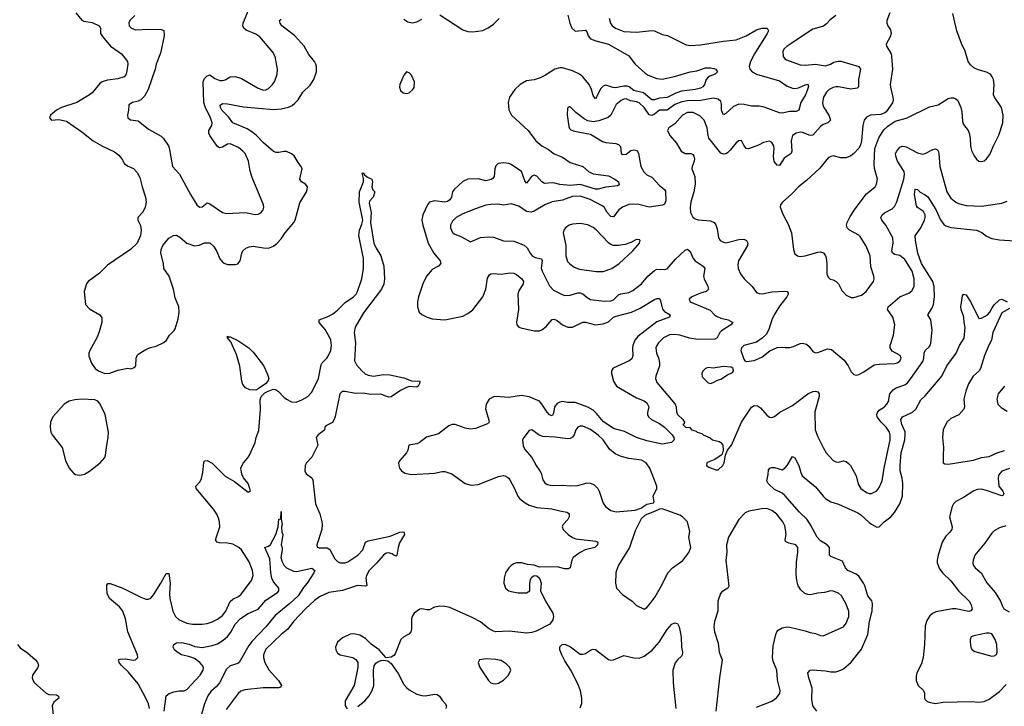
# Model space of a CAD drawing. Header units: inches. Extents: x 1682530 to 1839546, y 640742 to 791647.
# Tile 547 of 656: x 1793063 to 1800769, y 661007 to 666377. Entities that reach past the tile are written whole.
import ezdxf

# ---------------------------------------------------------------- set-up
doc = ezdxf.new("R2010")
doc.units = ezdxf.units.IN
doc.header["$MEASUREMENT"] = 0
doc.layers.add('B7696', color=7, linetype='Continuous')
doc.layers.add('B8606', color=7, linetype='Continuous')

msp = doc.modelspace()

# ---------------------------------------------------------------- linework, layer by layer
at = {"layer": 'B7696', "color": 5}
for points, elevation in [([(1793501.1, 666430), (1793550, 666374), (1793564.5, 666364.5), (1793630, 666354.9), (1793686, 666330), (1793694.9, 666310), (1793695.8, 666270), (1793710, 666244.9), (1793772.2, 666170), (1793859.5, 666110), (1793906.4, 666050), (1793908.4, 666030), (1793898.8, 665961.2), (1793894, 665946), (1793881, 665930), (1793830, 665913.3), (1793750, 665904.7), (1793708.4, 665891.6), (1793690, 665878), (1793630, 665804.7), (1793610, 665788), (1793510, 665729.2), (1793390, 665689), (1793351.3, 665670), (1793302.8, 665630), (1793296, 665610), (1793311, 665591), (1793370, 665597.3), (1793430, 665582.8), (1793550, 665499.3), (1793638, 665430), (1793710, 665387.4), (1793804, 665344), (1793838.6, 665318.6), (1793862.4, 665290), (1793883, 665250), (1793911.3, 665231.3), (1793953.1, 665213.1), (1793982.5, 665182.5), (1794003.5, 665143.5), (1794020.2, 665070), (1794047.6, 664990), (1794051.9, 664950), (1794043.8, 664910), (1794027.1, 664872.9), (1793988.5, 664830), (1793986.4, 664810), (1794008.6, 664768.6), (1794013.9, 664730), (1794007.4, 664690), (1793982.1, 664630), (1793930, 664579.1), (1793750, 664456.8), (1793686.4, 664393.6), (1793598, 664330), (1793585.3, 664310), (1793567.6, 664250), (1793578.9, 664150), (1793610, 664116.5), (1793690.3, 664070), (1793706.5, 664046.5), (1793704.6, 664010), (1793684.7, 663935.3), (1793666.7, 663890), (1793611.6, 663790), (1793604.9, 663770), (1793604.9, 663744.9), (1793626, 663690), (1793652.7, 663650), (1793679.1, 663630), (1793730, 663610.4), (1793767, 663613), (1793830, 663636.3), (1793910, 663650.7), (1793932.9, 663647.1), (1793962, 663658), (1793972.7, 663670), (1793974.5, 663730), (1793985.3, 663754.7), (1794010, 663774.9), (1794050, 663797.1), (1794087.2, 663812.8), (1794130, 663823.7), (1794190, 663853.4), (1794211.3, 663870), (1794235.4, 663910), (1794272.7, 663947.3), (1794279.8, 663960.2), (1794303.4, 664036.6), (1794311.9, 664090), (1794309.2, 664130), (1794280.8, 664200.8), (1794265.7, 664270), (1794232.4, 664370), (1794189.8, 664430), (1794188.2, 664470), (1794166.3, 664550), (1794170, 664578.8), (1794182, 664610), (1794230, 664668.9), (1794266, 664690), (1794290, 664691.6), (1794316.5, 664676.5), (1794370, 664630.5), (1794430, 664608.7), (1794466.7, 664613.3), (1794510, 664632.4), (1794550, 664632.4), (1794582.2, 664602.2), (1794604.8, 664564.8), (1794630, 664507.7), (1794655.6, 664475.6), (1794690, 664462), (1794750, 664463.1), (1794770, 664468), (1794788.1, 664491.9), (1794800.9, 664550), (1794809.7, 664570), (1794831.5, 664590), (1794859.1, 664600.9), (1794890, 664605), (1794970, 664592.6), (1795010, 664591.1), (1795050, 664604.7), (1795078.9, 664630), (1795110, 664663.7), (1795141, 664710), (1795208.9, 664791.1), (1795218, 664810), (1795254.9, 664945.1), (1795306.2, 665030), (1795313.5, 665050), (1795314.3, 665070), (1795310, 665078), (1795299.5, 665090), (1795267.3, 665110), (1795255.1, 665130), (1795273, 665210), (1795266, 665230), (1795241.1, 665261.1), (1795211.5, 665311.5), (1795190, 665328.2), (1795150, 665345.1), (1795130, 665346.6), (1795090, 665337.4), (1795070, 665337.4), (1795050, 665345.1), (1794970, 665414.2), (1794914.3, 665474.3), (1794880.6, 665500.6), (1794842.2, 665522.2), (1794730, 665569.8), (1794698.3, 665618.3), (1794644.3, 665670), (1794633.8, 665690), (1794631.3, 665708.7), (1794650, 665721.3), (1794690, 665719.7), (1794815.4, 665695.4), (1795050, 665674.5), (1795110, 665680.1), (1795166.8, 665693.2), (1795194.4, 665705.6), (1795216.9, 665723.1), (1795241.1, 665750), (1795279.7, 665810), (1795335.6, 665864.4), (1795365.6, 665910), (1795384.8, 665970), (1795386.6, 666010), (1795381.5, 666030), (1795371, 666050), (1795325.5, 666105.5), (1795288.1, 666170), (1795213.4, 666253.4), (1795136.8, 666310), (1795114.5, 666330), (1795100.4, 666350), (1795096.9, 666370), (1795110, 666381.1)], 520), ([(1793963.7, 666410), (1793924.4, 666370), (1793917.1, 666350), (1793920.5, 666330), (1793937.3, 666310), (1793970, 666298.7), (1794070, 666303.6), (1794170, 666300.3), (1794191.6, 666291.6), (1794192.8, 666250), (1794165.3, 666114.7), (1794131.8, 666030), (1794122.6, 665990), (1794068.7, 665831.3), (1794040, 665780), (1794010.2, 665749.8), (1793990, 665739.7), (1793944.7, 665730), (1793917.3, 665710), (1793915.5, 665670), (1793905.7, 665630), (1793910.4, 665610), (1793930, 665593.7), (1793990, 665585.5), (1794070, 665519.5), (1794170, 665465.3), (1794188.2, 665448.2), (1794228, 665390), (1794233.7, 665373.7), (1794259.5, 665230), (1794314, 665170), (1794400.3, 665010), (1794450, 664927.8), (1794470, 664911.7), (1794490, 664913.7), (1794530, 664943.8), (1794550, 664937.6), (1794650, 664868.7), (1794682.3, 664862.3), (1794828.8, 664868.8), (1794905.4, 664854.6), (1794930, 664854.9), (1794950, 664865.5), (1794967.6, 664890), (1794973, 664910), (1794971.5, 664930), (1794881.8, 665141.8), (1794866.5, 665193.5), (1794854.2, 665270), (1794827.1, 665330), (1794809.9, 665349.9), (1794776.3, 665376.3), (1794710, 665404.8), (1794690, 665402.2), (1794650, 665379), (1794630, 665374.4), (1794619.1, 665379.1), (1794607.3, 665387.3), (1794550.7, 665470), (1794542.2, 665490), (1794542.4, 665510), (1794566.3, 665550), (1794569.7, 665570), (1794555.5, 665610), (1794514.5, 665694.5), (1794503.1, 665730), (1794498.7, 665890), (1794510, 665917.4), (1794530, 665938.7), (1794550, 665945.3), (1794590, 665916), (1794630, 665902), (1794650, 665900.9), (1794670, 665906.3), (1794710, 665930.3), (1794750, 665932.9), (1794797.8, 665917.8), (1794930, 665840.3), (1794970, 665826.3), (1794990, 665827.4), (1795010, 665839.5), (1795042.4, 665870), (1795056.3, 665890), (1795076.9, 665950), (1795080.5, 665990), (1795063.5, 666090), (1795044, 666124), (1794941.6, 666241.6), (1794910, 666263.1), (1794834.5, 666294.5), (1794816.4, 666310), (1794809.8, 666330), (1794811.8, 666350), (1794869.7, 666490)], 540), ([(1799874, 666430), (1799848.4, 666370), (1799848.4, 666350), (1799856.4, 666330), (1799878.2, 666298.2), (1799884, 666270), (1799875.9, 666244.1), (1799844.9, 666184.9), (1799846, 666170), (1799882.8, 666110), (1799885.8, 666090), (1799894.4, 665990), (1799876.4, 665870), (1799877.1, 665850), (1799897, 665770), (1799898.7, 665750), (1799893.3, 665726.7), (1799844.1, 665655.9), (1799832.7, 665647.3), (1799803.4, 665636.6), (1799722, 665630), (1799690, 665614), (1799670.8, 665590), (1799660.5, 665550), (1799652.4, 665430), (1799644.6, 665395.4), (1799629, 665371), (1799590.3, 665329.7), (1799567.9, 665312.1), (1799530, 665296.9), (1799490, 665295.4), (1799430, 665311.1), (1799410, 665307.6), (1799390, 665295.6), (1799324.3, 665215.7), (1799220.4, 665119.6), (1799157.6, 665070), (1799105.7, 665014.3), (1799033, 664950), (1799018, 664930), (1799014.9, 664910), (1799037, 664850), (1799076.7, 664776.7), (1799103.6, 664710), (1799119.9, 664579.9), (1799130, 664546), (1799150, 664530.7), (1799170, 664525.5), (1799210, 664530.5), (1799310, 664558), (1799330, 664560.7), (1799353, 664553), (1799370, 664531.3), (1799374.6, 664514.6), (1799380.3, 664470), (1799380.3, 664390), (1799390, 664362.8), (1799407.2, 664347.2), (1799430, 664342.4), (1799453, 664330), (1799470.2, 664310.2), (1799498, 664258), (1799530, 664223), (1799570, 664203), (1799590, 664203.8), (1799650, 664223.1), (1799687.8, 664250), (1799745.1, 664330), (1799749.6, 664350), (1799747.8, 664370), (1799725.4, 664445.4), (1799719.7, 664530), (1799687, 664607), (1799640.9, 664680.9), (1799630.7, 664690.7), (1799557, 664730), (1799538.4, 664750), (1799533.3, 664770), (1799538, 664790), (1799561.4, 664838.6), (1799602, 664898), (1799690, 665014.4), (1799757, 665070), (1799769.6, 665090), (1799777.6, 665130), (1799753.7, 665213.7), (1799749.6, 665250), (1799754.7, 665370), (1799786.5, 665453.5), (1799825.7, 665514.3), (1799856.1, 665543.9), (1799915.6, 665584.4), (1800000, 665607.7)], 580), ([(1797352.3, 666412.3), (1797367.9, 666350), (1797384.9, 666310), (1797410, 666286), (1797490, 666294.9), (1797501.4, 666281.4), (1797512.4, 666250), (1797530, 666226.9), (1797570.8, 666210.8), (1797670, 666185), (1797830, 666094.6), (1797879.5, 666030), (1797958.9, 665958.9), (1797982.3, 665942.3), (1798050, 665916.8), (1798090, 665912.3), (1798187.7, 665932.3), (1798310, 665968.9), (1798363.6, 665976.4), (1798430, 665999.5), (1798470, 666000.3), (1798495.2, 665995.2), (1798511, 665990), (1798524, 665970), (1798506, 665950), (1798463.6, 665936.4), (1798450, 665927), (1798434.9, 665910), (1798421.3, 665870), (1798410, 665852.3), (1798390, 665841), (1798350, 665829.9), (1798242.7, 665817.3), (1798198.6, 665801.4), (1798130, 665767.3), (1798070, 665764.3), (1798030, 665749.9), (1798010, 665749.4), (1797944, 665804), (1797870, 665824.3), (1797832.6, 665852.6), (1797818.1, 665858.1), (1797790, 665858.3), (1797724.6, 665844.6), (1797706.1, 665846.1), (1797650, 665864.6), (1797630, 665857.4), (1797610, 665838.2), (1797570, 665758.7), (1797550, 665783.6), (1797538.2, 665830), (1797520.2, 665870), (1797470, 665930.5), (1797443.8, 665950), (1797390, 665977.8), (1797310, 666000.2), (1797290, 666001.3), (1797250, 665990.5), (1797177.4, 665942.6), (1797137.4, 665922.6), (1797090, 665907), (1797030, 665898.3), (1796979.1, 665870), (1796938, 665830), (1796896.9, 665770), (1796885, 665730), (1796891.1, 665671.1), (1796913.1, 665630), (1797042.3, 665510), (1797102.8, 665430), (1797150, 665391.3), (1797201.2, 665361.2), (1797246.8, 665326.8), (1797310, 665301.3), (1797370, 665259.8), (1797470, 665228.2), (1797515.3, 665190), (1797550, 665172.1), (1797670, 665155.2), (1797721.6, 665130), (1797748.4, 665110), (1797753.8, 665086.2), (1797742.5, 665077.5), (1797650, 665066.3), (1797590, 665051.4), (1797570, 665050.8), (1797450, 665086.9), (1797370, 665079.8), (1797290, 665086.8), (1797250, 665099.6), (1797230, 665101.3), (1797170, 665095.3), (1797150, 665108.7), (1797110, 665154.2), (1797090, 665160.3), (1797069.1, 665150), (1797030, 665099.7), (1797017.2, 665117.2), (1796989.8, 665190), (1796910, 665244.2), (1796890, 665253.1), (1796850, 665258.4), (1796808.6, 665251.4), (1796790, 665233.6), (1796782.3, 665210), (1796776, 665150), (1796765.9, 665134.1), (1796753.9, 665126.1), (1796710, 665116), (1796650, 665131.5), (1796570, 665129.8), (1796530, 665112.2), (1796462, 665050), (1796449.2, 665030), (1796441.7, 664990), (1796430, 664969), (1796410, 664954.9), (1796390, 664950.5), (1796310, 664959.4), (1796270.2, 664949.8), (1796254.6, 664930), (1796216.9, 664850), (1796211.3, 664810), (1796216.9, 664770), (1796260.9, 664630), (1796302.8, 664550), (1796354.2, 664490), (1796358.8, 664470), (1796340.3, 664450), (1796290, 664423.5), (1796245.4, 664370), (1796218.9, 664310), (1796185.2, 664210), (1796177.3, 664170), (1796175.6, 664130), (1796190, 664090.6), (1796210, 664070.4), (1796250.8, 664050), (1796290, 664037.4), (1796390, 664030.3), (1796530, 664058.5), (1796570, 664078.5), (1796610, 664107.9), (1796688.7, 664210), (1796709.8, 664270), (1796725, 664355), (1796739.3, 664380.7), (1796750, 664388.9), (1796767.6, 664392.4), (1796830, 664386.5), (1796898.2, 664398.2), (1796930, 664395.5), (1796950, 664385.3), (1796992, 664350), (1797004.6, 664330), (1797002.8, 664310), (1796970, 664255.6), (1796962.6, 664230), (1796967.1, 664110), (1796951.8, 664011.8), (1796954.4, 663990), (1796970, 663972.7), (1796986.1, 663966.1), (1797090, 663944.2), (1797130, 663943.2), (1797150, 663950.3), (1797182.9, 663977.1), (1797229, 664031), (1797246, 664034), (1797270, 664024.2), (1797310.5, 663990), (1797351.7, 663971.7), (1797390, 663973.4), (1797470, 664010.2), (1797491, 664011), (1797570, 663991.1), (1797630, 663997.4), (1797670, 664015.2), (1797709.8, 664050), (1797730, 664059.4), (1797851.5, 664088.5), (1797919.6, 664120.4), (1798030, 664188.8), (1798050, 664197), (1798070, 664195.5), (1798079, 664179), (1798093.5, 664113.5), (1798110, 664095.3), (1798153.4, 664070), (1798147.3, 664050), (1798050, 664015), (1797899.5, 663900.5), (1797876.6, 663870), (1797860.5, 663830), (1797857.6, 663810), (1797861.8, 663750), (1797854.2, 663725.8), (1797834, 663710), (1797708.6, 663651.4), (1797694.6, 663630), (1797694.3, 663610), (1797710.2, 663550), (1797734.9, 663510), (1797890, 663420.6), (1797950, 663395.9), (1797970, 663379.5), (1797987, 663350), (1797976.2, 663303.8), (1797976.5, 663290), (1797985.3, 663270), (1798008.7, 663250), (1798070, 663219.7), (1798110.3, 663190), (1798170.2, 663130), (1798183.6, 663110), (1798186.3, 663090), (1798163, 663070), (1798090, 663058.5), (1797970, 663082.9), (1797890, 663110.5), (1797795.8, 663155.8), (1797710, 663180.2), (1797630, 663234), (1797577.5, 663297.5), (1797550, 663322.2), (1797510, 663345.6), (1797410, 663382.3), (1797350, 663383.7), (1797310, 663389.8), (1797290, 663386.8), (1797270, 663376.4), (1797249.6, 663350.4), (1797241.1, 663298.9), (1797230, 663279.1), (1797210, 663287.5), (1797190, 663307.7), (1797150, 663369.8), (1797130, 663393), (1797050, 663427.3), (1796990, 663437.7), (1796890, 663422), (1796790, 663431.2), (1796770, 663427.6), (1796736.3, 663410), (1796714, 663370), (1796707.4, 663332.6), (1796734.1, 663245.9), (1796736, 663230), (1796724.4, 663215.6), (1796630, 663180.3), (1796590, 663174.9), (1796550, 663181.6), (1796470, 663211.8), (1796448.2, 663211.8), (1796420.3, 663199.7), (1796341.5, 663138.5), (1796247.7, 663112.3), (1796190, 663068.4), (1796170, 663059.7), (1796108, 663050), (1796101.3, 663010), (1796090.4, 662990), (1796037.4, 662930), (1796028.8, 662910), (1796028.9, 662890), (1796036.5, 662870), (1796050.4, 662850), (1796076.3, 662830), (1796130, 662819.1), (1796310, 662829.3), (1796370, 662844.1), (1796390, 662843), (1796444, 662824), (1796550, 662750.2), (1796595.4, 662735.4), (1796650, 662742.7), (1796810, 662803.9), (1796850, 662811.7), (1796867.4, 662807.4), (1796890, 662790.4), (1796897.6, 662777.6), (1796934.9, 662710), (1796960.3, 662650), (1796977, 662630), (1797017.6, 662597.6), (1797050, 662580.7), (1797110, 662561.8), (1797227.6, 662552.4), (1797290, 662535.1), (1797345.9, 662525.9), (1797357.6, 662517.6), (1797363.7, 662510), (1797363.6, 662490), (1797352.4, 662467.6), (1797315.3, 662430), (1797308.9, 662410), (1797315.6, 662390), (1797354.6, 662350), (1797388.1, 662328.1), (1797416.7, 662316.7), (1797570, 662299), (1797588, 662290), (1797585.3, 662270), (1797564.9, 662250), (1797489, 662231), (1797450.3, 662210), (1797395.8, 662170), (1797384, 662150), (1797370.3, 662090), (1797357.1, 662082.9), (1797330, 662082.2), (1797270, 662097.4), (1797130, 662096), (1797090, 662112), (1797036.6, 662116.6), (1796990, 662129.2), (1796950, 662129), (1796930, 662121.2), (1796910, 662109), (1796890, 662089), (1796865.5, 662050), (1796853.4, 662010), (1796850.6, 661970), (1796864.9, 661930), (1796890, 661910.6), (1796910, 661903.8), (1796964.8, 661895.2), (1797030, 661894.8), (1797055.3, 661910), (1797054.5, 661970), (1797060.7, 661999.3), (1797070, 662018), (1797090, 662031.3), (1797110, 662026.8), (1797130.6, 662010), (1797143, 661970), (1797138.8, 661910), (1797178, 661830), (1797234.4, 661734.4), (1797240.4, 661710), (1797235.8, 661684.2), (1797210.8, 661650), (1797103.9, 661596.1), (1797070, 661583.6), (1797030, 661578.9), (1796894, 661594), (1796790, 661590.6), (1796770, 661594.6), (1796730, 661618.2), (1796670, 661668.2), (1796610, 661698.4), (1796430, 661778.9), (1796390, 661789), (1796350, 661789.8), (1796310, 661783.8), (1796270, 661761.7), (1796250, 661761.4), (1796210, 661769.8), (1796193.3, 661766.7), (1796150, 661736.3), (1796133.8, 661710), (1796128.5, 661691.5), (1796129.3, 661610.7), (1796123.6, 661590), (1796108.3, 661571.7), (1796070.2, 661549.8), (1796047, 661530), (1796002.3, 661417.7), (1795990, 661403.7), (1795970, 661392), (1795930, 661386), (1795876.9, 661450), (1795812.9, 661492.9), (1795770, 661538), (1795724.2, 661564.2), (1795674.1, 661574.1), (1795650, 661570.8), (1795590, 661542.2), (1795550.4, 661510), (1795534.9, 661470), (1795536.5, 661450), (1795550, 661423.8), (1795571, 661410), (1795669.3, 661389.3), (1795694.2, 661374.2), (1795710.4, 661350), (1795710.4, 661310), (1795680.4, 661170), (1795610.6, 661050), (1795610.7, 661010), (1795626.4, 660986.4)], 520), ([(1796070, 666380.7), (1796100.6, 666360.6), (1796133.5, 666353.5), (1796170, 666358.9), (1796210, 666380.9)], 520), ([(1796350, 666415.3), (1796530, 666296.9), (1796570, 666285.8), (1796610, 666283.2), (1796687, 666293), (1796730, 666313.6), (1796770, 666342), (1796814.2, 666385.8)], 520), ([(1797676.1, 666390), (1797685.8, 666350), (1797699.6, 666330), (1797725.7, 666310), (1797790, 666284.3), (1797890, 666279.4), (1798010, 666292.8), (1798030.2, 666290.2), (1798090, 666262), (1798132.4, 666252.4), (1798279.6, 666179.6), (1798310, 666174), (1798390, 666179.7), (1798570.6, 666209.4), (1798670, 666219.3), (1798748.7, 666251.3), (1798830, 666296.6), (1798871.4, 666311.4), (1798911.8, 666311.8), (1798922.4, 666290), (1798912.6, 666270), (1798813.5, 666110), (1798781.8, 666050), (1798771.6, 666010), (1798777.4, 665990), (1798796.5, 665970), (1798829.6, 665949.6), (1799010, 665899.3), (1799070, 665856.9), (1799110, 665840.2), (1799130, 665838.4), (1799157, 665843), (1799210, 665866.7), (1799231.7, 665871.7), (1799235.3, 665855.3), (1799229, 665830), (1799211.6, 665788.4), (1799176, 665730), (1799161.6, 665670), (1799139.9, 665660.1), (1799090, 665659.7), (1799030, 665646.4), (1799010, 665649.8), (1798890, 665693.8), (1798850, 665701.4), (1798790, 665699.8), (1798732.5, 665712.5), (1798690, 665716), (1798650, 665697.1), (1798590, 665643.1), (1798570, 665631.6), (1798555.4, 665670), (1798555, 665715), (1798550, 665738.3), (1798530, 665756.5), (1798490, 665763.4), (1798394.9, 665745.1), (1798290, 665743), (1798244.2, 665735.8), (1798190, 665714.9), (1798130.4, 665669.6), (1798070, 665668.2), (1798030, 665637.7), (1798010, 665628.8), (1797990, 665632.8), (1797950, 665690.7), (1797910, 665726.8), (1797890, 665735.2), (1797842.5, 665742.5), (1797810, 665756.8), (1797790, 665755.3), (1797770, 665746), (1797730, 665714.7), (1797690.3, 665630), (1797669.3, 665610.7), (1797594.6, 665585.4), (1797550, 665579.3), (1797510, 665586.4), (1797480.5, 665600.5), (1797414.5, 665650), (1797370, 665695.3), (1797364.7, 665695.3), (1797350, 665686), (1797346.3, 665633.7), (1797361.6, 665541.6), (1797366.3, 665526.3), (1797375.8, 665515.8), (1797404.7, 665504.7), (1797530, 665481.7), (1797625.2, 665425.2), (1797650, 665416), (1797728.4, 665408.4), (1797750, 665402), (1797764.1, 665384.1), (1797770.5, 665330.5), (1797783.1, 665323.1), (1797810, 665326), (1797847.1, 665352.9), (1797870, 665360.3), (1797895.1, 665355.1), (1797906.5, 665330), (1797923.2, 665230), (1797946.7, 665186.7), (1797970, 665164.9), (1798010, 665144.2), (1798070, 665079.5), (1798110.2, 665050.2), (1798117.1, 665037.1), (1798118.8, 664961.2), (1798110, 664934.7), (1798093.4, 664926.6), (1797990, 664910.4), (1797909.6, 664930.4), (1797866, 664934), (1797829.2, 664930.8), (1797779.5, 664910), (1797752.9, 664890), (1797710, 664834.3), (1797690, 664838), (1797661.7, 664870), (1797636.8, 664910), (1797622.4, 664922.4), (1797526.3, 664970), (1797450, 664996.3), (1797390, 664994.5), (1797310, 664964.5), (1797230, 664953.6), (1797172.4, 664930), (1797090, 664880.3), (1797067.1, 664872.9), (1797030, 664875.9), (1796970, 664918), (1796910, 664938), (1796853, 664927), (1796805.5, 664934.5), (1796748.9, 664931.1), (1796710, 664925.1), (1796630, 664898.5), (1796530, 664857.7), (1796478.7, 664830), (1796450, 664801.6), (1796434.3, 664770), (1796434.3, 664750), (1796450, 664713), (1796462.6, 664702.6), (1796519.3, 664679.3), (1796590, 664640.5), (1796670, 664672.9), (1796730, 664679.6), (1796770, 664674.9), (1796850, 664647), (1796930, 664644), (1797010, 664613.6), (1797033.7, 664593.7), (1797056.9, 664550), (1797074.3, 664530), (1797098, 664518), (1797146.8, 664506.8), (1797151.8, 664490), (1797145.1, 664434.9), (1797150.9, 664410), (1797210, 664295.8), (1797241.2, 664261.2), (1797307.6, 664227.6), (1797330, 664221.2), (1797370, 664222.6), (1797430, 664240.2), (1797450, 664240.7), (1797470, 664234), (1797503.2, 664203.2), (1797530, 664187.8), (1797636.7, 664176.7), (1797690, 664178.8), (1797710, 664186.5), (1797750, 664224.7), (1797766.5, 664233.5), (1797830, 664243.5), (1797860.6, 664259.4), (1797928.3, 664310), (1797978.3, 664370), (1798030, 664415.6), (1798050, 664425.3), (1798110, 664423.2), (1798130, 664429), (1798195.9, 664504.1), (1798270, 664574.6), (1798290, 664581.3), (1798310, 664563), (1798334, 664510), (1798350, 664490.4), (1798412.4, 664450), (1798425.3, 664430), (1798414, 664370), (1798419, 664350), (1798448.5, 664290), (1798452.7, 664270), (1798436, 664250), (1798390, 664237.8), (1798323.1, 664210), (1798302.6, 664190), (1798310.3, 664170.3), (1798466, 664106), (1798499.5, 664070), (1798517.3, 664057.3), (1798550, 664043.8), (1798608.4, 664028.4), (1798644, 664010), (1798628.7, 663990), (1798556.3, 663943.7), (1798543.6, 663930), (1798522.6, 663890), (1798502.6, 663877.4), (1798370, 663876.2), (1798305.5, 663885.5), (1798230, 663910.5), (1798190, 663914.4), (1798148.9, 663911.1), (1798102.4, 663890), (1798063.1, 663850), (1798049.1, 663830), (1798042, 663810), (1798046, 663770), (1798064.1, 663724.1), (1798071.1, 663690), (1798069.3, 663670), (1798040.7, 663590), (1798038.5, 663570), (1798050, 663540.4), (1798192.4, 663370), (1798201.8, 663350), (1798203, 663310), (1798210, 663290.4), (1798252.7, 663250), (1798266, 663230), (1798263.6, 663216.4), (1798254, 663210), (1798274, 663190), (1798306.8, 663186.8), (1798321, 663170), (1798358, 663158), (1798366, 663150), (1798400.7, 663140.7), (1798411.3, 663130), (1798466, 663106), (1798486, 663090), (1798538, 663078), (1798550, 663071), (1798566.8, 663050), (1798567.3, 663010), (1798559.8, 662980.2), (1798552, 662970), (1798503, 662937), (1798450, 662917.2), (1798441, 662910), (1798438, 662890), (1798456.8, 662876.8), (1798510, 662856), (1798530, 662856), (1798566, 662890), (1798576.2, 662910), (1798588, 662970), (1798602, 663010), (1798634.5, 663050), (1798711, 663230), (1798790, 663346.4), (1798810, 663358.4), (1798836, 663356), (1798860.3, 663340.3), (1798910, 663283), (1798930, 663268.4), (1798950, 663266.7), (1798970, 663274.9), (1799012.4, 663307.6), (1799110, 663359.6), (1799230, 663450.3), (1799270, 663470.3), (1799291.7, 663471.7), (1799310, 663465.5), (1799318.9, 663450), (1799320.3, 663430), (1799287.2, 663310), (1799289.2, 663170), (1799310, 663113.4), (1799350.3, 663030), (1799374, 662990), (1799430, 662930.5), (1799450, 662919.1), (1799470, 662917.3), (1799510, 662927.3), (1799530, 662922), (1799550, 662907.3), (1799564.9, 662890), (1799608.7, 662810), (1799625.2, 662745.2), (1799645.3, 662710), (1799690, 662678), (1799710, 662671.8), (1799730, 662671.8), (1799770, 662692.2), (1799790, 662718.4), (1799813.8, 662770), (1799827.3, 662870), (1799875, 663090), (1799875, 663130), (1799870, 663151.5), (1799845.5, 663190), (1799805.5, 663230), (1799775, 663270), (1799770.8, 663290), (1799775.7, 663304.3), (1799790, 663322.8), (1799830, 663349.2), (1799849.7, 663370), (1799861.5, 663390), (1799873.7, 663450), (1799898.2, 663481.8), (1799922, 663498), (1799990, 663520.6), (1800000, 663528.7)], 540), ([(1799451.4, 666410), (1799405.3, 666374.7), (1799376.7, 666343.3), (1799354, 666326), (1799270, 666301.6), (1799068.2, 666170), (1799046, 666150), (1799035.5, 666130), (1799038, 666090), (1799050.3, 666070.3), (1799063.2, 666063.2), (1799170, 666023.6), (1799210, 666021.8), (1799290, 666030.2), (1799370, 666016.6), (1799409.6, 666030), (1799434.2, 666045.8), (1799467.6, 666052.4), (1799490, 666051.4), (1799630, 666012), (1799642.3, 665990), (1799628, 665910), (1799627.6, 665852.4), (1799617.9, 665842.1), (1799567.1, 665832.9), (1799470, 665852), (1799450, 665852.1), (1799430, 665847.1), (1799397.3, 665830), (1799376.9, 665810), (1799354, 665770), (1799346, 665730), (1799348.1, 665710), (1799356.2, 665690), (1799396.6, 665630), (1799407.6, 665590), (1799388.6, 665571.4), (1799350, 665556.5), (1799330, 665542.8), (1799270, 665475), (1799250, 665471.6), (1799190, 665495.3), (1799170, 665497.7), (1799138.8, 665490), (1799110.5, 665470), (1799100.7, 665430), (1799106, 665350), (1799101.7, 665330), (1799047.1, 665292.9), (1799010, 665237.6), (1798990, 665239.7), (1798968.5, 665268.5), (1798962.9, 665310), (1798968.7, 665368.7), (1798964.2, 665390), (1798950, 665415.8), (1798930, 665426.3), (1798884.4, 665415.6), (1798844.6, 665395.4), (1798767, 665367), (1798749.2, 665370), (1798730, 665395.3), (1798712.3, 665432.3), (1798690, 665429.4), (1798670, 665414.5), (1798624.1, 665355.9), (1798603.5, 665336.5), (1798590, 665328.4), (1798570, 665325.1), (1798550, 665332.4), (1798457.4, 665450), (1798449.8, 665470), (1798444.2, 665530), (1798419.7, 665590), (1798385.1, 665625.1), (1798334, 665650), (1798290, 665650.4), (1798250.3, 665630), (1798190, 665562.6), (1798142.8, 665530), (1798138, 665522), (1798133.4, 665510), (1798152.2, 665470), (1798203.1, 665410), (1798240.5, 665350), (1798270, 665330.5), (1798316, 665330), (1798330, 665322), (1798339.3, 665310), (1798344.4, 665290), (1798341.3, 665270), (1798324.9, 665230), (1798324.4, 665210), (1798347.2, 665150), (1798348.9, 665090), (1798339, 665030), (1798315.6, 664950), (1798310.3, 664910), (1798313.4, 664870), (1798330, 664833.4), (1798350, 664819.5), (1798371.6, 664811.6), (1798470, 664802.6), (1798498, 664790), (1798512.4, 664772.4), (1798522.5, 664742.5), (1798532.7, 664670), (1798546, 664650), (1798570, 664636.4), (1798590, 664632.7), (1798610, 664635.8), (1798690, 664657.4), (1798730, 664659.3), (1798750.8, 664650), (1798762, 664630), (1798758, 664610), (1798687.6, 664490), (1798682.9, 664462.9), (1798686, 664430), (1798705.3, 664390), (1798734, 664350), (1798795.5, 664290), (1798830, 664243), (1798850, 664234.4), (1798873.8, 664233.8), (1798950, 664247.6), (1799050, 664253.2), (1799070.6, 664250), (1799076.9, 664236.9), (1799078, 664230), (1799067.4, 664210), (1799010, 664135.8), (1798968.4, 664070), (1798948.4, 664030), (1798925.8, 663954.2), (1798904.2, 663915.8), (1798873.9, 663886.1), (1798830, 663855.1), (1798730, 663829), (1798711, 663810), (1798707.7, 663790), (1798730, 663722), (1798738, 663710), (1798750, 663702.8), (1798810.7, 663710.7), (1798870, 663736.5), (1798933.3, 663786.7), (1798990, 663812), (1799030, 663817.1), (1799052.7, 663812.7), (1799090, 663814), (1799119.4, 663820.6), (1799170, 663843.8), (1799190, 663848.2), (1799219.9, 663839.9), (1799240.7, 663820.7), (1799270, 663780.7), (1799290, 663770.6), (1799310, 663774.4), (1799384.1, 663804.1), (1799417.1, 663797.1), (1799515.4, 663715.4), (1799546, 663670), (1799570, 663622.8), (1799590, 663602.8), (1799610, 663597.3), (1799630, 663602), (1799670, 663623.8), (1799750, 663676.9), (1799790, 663683.2), (1799910, 663688.3), (1799930, 663693.1), (1799950, 663706), (1799960.4, 663730), (1799954, 663750), (1799890, 663784.7), (1799876.4, 663810), (1799875.1, 663830), (1799902.6, 663910), (1799913.3, 663990), (1799895.3, 664050), (1799855.1, 664110), (1799861.1, 664130), (1799950, 664208.9), (1800000, 664229.5)], 560), ([(1800000, 664486), (1799990, 664501.7), (1799952, 664532), (1799910, 664540.4), (1799894.1, 664554.1), (1799889.8, 664570), (1799899.4, 664630), (1799896.2, 664670), (1799842, 664770), (1799809.7, 664810), (1799802, 664830), (1799812.8, 664850), (1799830, 664866), (1799890, 664897.6), (1799910, 664916.5), (1799926.8, 664953.2), (1799983.5, 665130), (1799988.4, 665168.4), (1799984.6, 665190), (1799932.8, 665270), (1799918.6, 665310), (1799918, 665330), (1799926.6, 665350), (1799950, 665378.9), (1799970, 665387.8), (1799990, 665386.5), (1800000, 665381.5)], 560), ([(1794079.1, 660990), (1794070, 661026), (1794050.9, 661070.9), (1793990, 661182.9), (1793915.1, 661275.1), (1793856.2, 661330), (1793841.6, 661350), (1793836.2, 661370), (1793850, 661376.9), (1793890, 661377.5), (1793950, 661369.2), (1793968.3, 661371.7), (1793987.6, 661390), (1793985.7, 661410), (1793908.6, 661590), (1793890.7, 661690), (1793870.6, 661750), (1793844.2, 661784.2), (1793766.9, 661850), (1793748.7, 661890), (1793743.5, 661930), (1793745.3, 661954.7), (1793752.5, 661967.5), (1793770, 661968.2), (1793870, 661930.2), (1794010, 661860.2), (1794050, 661846), (1794070, 661844.4), (1794090, 661851.6), (1794110, 661878), (1794168.5, 661970), (1794210, 662046), (1794230, 662046.8), (1794240.5, 661970), (1794235, 661890), (1794237.6, 661850), (1794260.3, 661750), (1794281.3, 661710), (1794310, 661684.6), (1794370, 661656.9), (1794414, 661650), (1794490, 661650.2), (1794530, 661654), (1794570, 661667.8), (1794610, 661687.9), (1794650, 661716.5), (1794675.3, 661750), (1794710, 661827.4), (1794730, 661844.7), (1794774.6, 661865.4), (1794796.6, 661883.4), (1794876.9, 661990), (1794891, 662030), (1794886, 662070), (1794857.7, 662137.7), (1794799.7, 662230), (1794778.4, 662250), (1794730, 662274.4), (1794690, 662283.1), (1794626.3, 662286.3), (1794609.4, 662290), (1794600.3, 662300.3), (1794595.8, 662310), (1794628.2, 662410), (1794627.2, 662450), (1794619.1, 662479.1), (1794605.8, 662510), (1794579.8, 662550), (1794444, 662710), (1794441.6, 662730), (1794474.7, 662765.3), (1794485.4, 662790), (1794495.6, 662835.6), (1794504.9, 662915.1), (1794510, 662926), (1794530, 662930.7), (1794570, 662907.7), (1794670, 662806.4), (1794744.4, 662764.4), (1794850, 662682.8), (1794868, 662690), (1794865.2, 662710), (1794850, 662749), (1794815.2, 662795.2), (1794801.7, 662821.7), (1794794.3, 662870), (1794810.8, 662909.2), (1794848.9, 662951.1), (1794860.4, 662970), (1794906.9, 663070), (1794913.7, 663110), (1794935.6, 663164.4), (1794948.5, 663328.5), (1794944, 663404), (1794953.3, 663430), (1794982.4, 663457.6), (1795008.1, 663471.9), (1795047.1, 663487.1), (1795066, 663486), (1795088.9, 663470), (1795130, 663424.6), (1795150, 663408.9), (1795190, 663388.9), (1795226.5, 663386.5), (1795270, 663402.7), (1795317.4, 663430), (1795350, 663464.9), (1795401.6, 663570), (1795422.5, 663677.5), (1795430, 663692.9), (1795466.6, 663730), (1795479.4, 663750), (1795497, 663790), (1795504.4, 663830), (1795498.9, 663870), (1795490.7, 663890), (1795454.1, 663954.1), (1795406.3, 664010), (1795406.6, 664030), (1795470, 664054), (1795510, 664075), (1795550, 664105.1), (1795610, 664165.8), (1795676.5, 664210), (1795695.4, 664230), (1795706.4, 664250), (1795739.8, 664350), (1795752.9, 664430), (1795752.5, 664510), (1795717.8, 664690), (1795721.3, 664730), (1795741.7, 664778.3), (1795748.3, 664810), (1795718.7, 664950), (1795722.5, 665030), (1795754.7, 665110), (1795754.2, 665134.2), (1795744.1, 665175.9), (1795750, 665178.8), (1795762.5, 665162.5), (1795785.5, 665145.5), (1795818.8, 665130), (1795823, 665110), (1795818.8, 665070), (1795827.1, 665047.1), (1795841, 665030), (1795830, 664989), (1795801.7, 664958.3), (1795797.3, 664942.7), (1795813.7, 664870), (1795809, 664790), (1795833.8, 664630), (1795852.2, 664590), (1795889.4, 664530), (1795913.5, 664450), (1795918.7, 664350), (1795911.8, 664308.2), (1795894, 664270), (1795754.8, 664085.2), (1795687.5, 663972.5), (1795681.2, 663930), (1795691.8, 663850), (1795682.7, 663710), (1795698.5, 663678.5), (1795741.6, 663630), (1795767.6, 663607.6), (1795790, 663596.8), (1795830.6, 663589.4), (1795910, 663602), (1795958.9, 663598.9), (1796070, 663576.5), (1796130, 663553.4), (1796191, 663551), (1796194, 663550), (1796192, 663532), (1796181, 663510), (1796170, 663503.7), (1796110, 663508), (1796090, 663500.5), (1796042.3, 663477.7), (1795970, 663427.6), (1795950, 663426.1), (1795890, 663447.5), (1795810, 663446.6), (1795750, 663456.2), (1795690, 663452.7), (1795610, 663469.6), (1795587.3, 663470), (1795569.1, 663450), (1795532.8, 663272.8), (1795524.7, 663250), (1795510, 663226.3), (1795459.9, 663200.1), (1795450.4, 663190), (1795447.2, 663170), (1795439.5, 663160.5), (1795398.7, 663130), (1795382.8, 663110), (1795396, 663050), (1795350, 662956.2), (1795306.5, 662910), (1795297.3, 662890), (1795294.7, 662850), (1795304, 662824), (1795350, 662792.8), (1795356.5, 662776.5), (1795378.2, 662590), (1795413, 662513), (1795428.3, 662450), (1795430.9, 662430), (1795426.7, 662390), (1795389, 662270), (1795392.2, 662252.2), (1795406.1, 662246.1), (1795470, 662245.6), (1795490, 662233.6), (1795530, 662161.7), (1795550, 662139.6), (1795570, 662129.4), (1795610, 662130.2), (1795630, 662137.7), (1795710.2, 662189.8), (1795749.2, 662230), (1795769.9, 662290), (1795790, 662300.6), (1795963.1, 662336.9), (1796038, 662370), (1796070.4, 662370.4), (1796074.9, 662350), (1796034.4, 662285.6), (1796024, 662250), (1796014.1, 662185.9), (1796010, 662182.4), (1795991.8, 662188.2), (1795978.4, 662198.4), (1795950, 662208.5), (1795930, 662203.7), (1795910, 662189.8), (1795854.1, 662125.9), (1795797.5, 662070), (1795776.6, 662030), (1795773.1, 662010), (1795779.3, 661950), (1795770, 661945.6), (1795706.8, 661953.2), (1795590, 661912.5), (1795481.7, 661898.3), (1795410, 661863.1), (1795370, 661834.2), (1795300.2, 661770), (1795206.7, 661670), (1795161.5, 661610), (1795110, 661569.8), (1794990, 661453.5), (1794971.1, 661410), (1794970.2, 661390), (1794981.6, 661350), (1795012.8, 661292.8), (1795087.2, 661210), (1795111.7, 661170), (1795110, 661165.2), (1795103.4, 661156.6), (1795088, 661152), (1794967.9, 661152.1), (1794823.6, 661136.4), (1794794.1, 661125.9), (1794772.1, 661107.9), (1794678, 660982)], 480), ([(1799300.5, 660970), (1799269.7, 661010), (1799262.5, 661062.5), (1799264.4, 661150), (1799237.8, 661230), (1799231.5, 661270), (1799249.3, 661290), (1799268.8, 661291.2), (1799370, 661285.2), (1799410, 661276.1), (1799450, 661277.8), (1799489.8, 661290.2), (1799510, 661301.5), (1799570, 661351.6), (1799650, 661454.6), (1799700.5, 661570), (1799713, 661670), (1799734.7, 661750), (1799737.8, 661810), (1799731.1, 661831.1), (1799701.5, 661870), (1799677.6, 661950), (1799667.6, 661970), (1799630, 662024.7), (1799610, 662041.1), (1799543.5, 662070), (1799526.6, 662090), (1799503, 662143), (1799410, 662178.7), (1799401.1, 662190), (1799401.1, 662250), (1799381.3, 662270), (1799330, 662301.3), (1799302.9, 662330), (1799250.6, 662430.6), (1799222.7, 662470), (1799164.9, 662524.9), (1799050, 662656.4), (1799030, 662673.3), (1798970, 662703.1), (1798921.6, 662750), (1798909.5, 662770), (1798921.2, 662818.8), (1798923.9, 662856.1), (1798934, 662870), (1798950, 662875.8), (1798970, 662874.9), (1799030, 662857.6), (1799050, 662868.5), (1799069.7, 662890), (1799110, 662960.7), (1799130, 662950.7), (1799161.7, 662890), (1799175.3, 662835.3), (1799188, 662810), (1799290, 662722.6), (1799350.1, 662650.1), (1799370, 662632.6), (1799410, 662607.2), (1799470, 662588.1), (1799621.5, 662521.5), (1799645.6, 662505.6), (1799710, 662443.7), (1799730, 662430.4), (1799770, 662408.2), (1799790, 662410.7), (1799827.3, 662450), (1799879.7, 662490), (1799910, 662521.7), (1799952, 662590), (1799972, 662650), (1799974.9, 662750), (1799970.4, 662790.4), (1799953.7, 662850), (1799953.2, 662890), (1799962.1, 662990), (1799989.3, 663090), (1799993.5, 663133.5), (1799992.6, 663152.6), (1799967.7, 663210), (1799959.2, 663250), (1799971.5, 663270), (1800000, 663283.5)], 520), ([(1794193.9, 660970), (1794209.2, 661090), (1794233.6, 661106.4), (1794270, 661119.6), (1794310, 661127.9), (1794350, 661129), (1794370, 661139), (1794475, 661250), (1794498.8, 661290), (1794500.9, 661310), (1794492, 661330), (1794473.5, 661350), (1794430, 661381.1), (1794395.3, 661395.3), (1794329.9, 661409.9), (1794294, 661430), (1794274, 661450), (1794265.1, 661470), (1794269.4, 661490), (1794290, 661502.4), (1794330, 661507.2), (1794388, 661492), (1794433.9, 661473.9), (1794490, 661467.6), (1794570, 661481.6), (1794610, 661496.6), (1794656.3, 661523.7), (1794690, 661553.5), (1794714.1, 661585.9), (1794749.3, 661650.7), (1794790, 661695), (1794850, 661734.1), (1794930, 661767.1), (1794990, 661837.3), (1795081.8, 661898.2), (1795089.7, 661910), (1795091.2, 661930), (1795050, 661979.8), (1795036.8, 662010), (1795028.2, 662050), (1795020.4, 662160.4), (1794982, 662250), (1795010, 662260.7), (1795027, 662273), (1795067, 662350), (1795085.1, 662410), (1795090, 662472), (1795106, 662474), (1795110, 662531), (1795110.4, 662470), (1795117.1, 662430), (1795113, 662410), (1795115.5, 662370), (1795122.4, 662350), (1795110.4, 662270), (1795117, 662250), (1795116.9, 662230), (1795106.4, 662170), (1795116.3, 662136.3), (1795130.6, 662110.6), (1795150.6, 662090.6), (1795204.7, 662064.7), (1795230, 662061.1), (1795350, 662086.4), (1795373.4, 662070), (1795366, 662050), (1795312, 661970), (1795283.5, 661936.5), (1795242.1, 661870), (1795177.7, 661810), (1795061.8, 661718.2), (1794990, 661628.7), (1794882.3, 661517.7), (1794856.8, 661483.2), (1794779.5, 661350), (1794770, 661342.2), (1794710, 661324.2), (1794681.3, 661298.7), (1794627, 661190), (1794601.4, 661158.6), (1794557.9, 661122.1), (1794536.3, 661090), (1794510, 661027.8), (1794474.8, 660910)], 460), ([(1798830, 661001.1), (1798950, 661048.4), (1798986.9, 661073.1), (1799012.6, 661107.4), (1799015.1, 661130), (1798993.7, 661213.7), (1798989.8, 661290), (1798960.4, 661360.4), (1798953.8, 661390), (1798959, 661481), (1798979.8, 661570), (1798987.6, 661590), (1798998.3, 661601.7), (1799030, 661621.5), (1799070, 661628.9), (1799090, 661627.2), (1799210, 661598.4), (1799250, 661583.8), (1799290, 661577.1), (1799330, 661560.5), (1799350, 661558), (1799509.4, 661630), (1799530, 661657.3), (1799551.2, 661710), (1799551, 661750), (1799528.5, 661810), (1799494.3, 661870), (1799470, 661891.1), (1799430, 661908), (1799410, 661909.6), (1799362.8, 661897.2), (1799310, 661892.6), (1799250, 661879.6), (1799230, 661880.7), (1799208.2, 661888.2), (1799176.8, 661916.8), (1799155.1, 661950), (1799145.2, 661990), (1799140.1, 662040.1), (1799143.3, 662136.7), (1799154, 662210), (1799153.3, 662250), (1799137.2, 662270), (1799083.7, 662283.7), (1799056.4, 662296.4), (1799054, 662310), (1799060.5, 662350), (1799057.2, 662390), (1799050, 662419.3), (1799035.1, 662450), (1798988, 662510), (1798950, 662537.6), (1798910, 662553.5), (1798870, 662551.6), (1798770, 662533), (1798740.8, 662519.2), (1798690, 662469.4), (1798610.3, 662330), (1798594.6, 662270), (1798596.5, 662210), (1798590.3, 662150.3), (1798613.5, 661946.5), (1798606, 661930), (1798558.5, 661901.5), (1798547.3, 661890), (1798525.5, 661830), (1798526.5, 661750), (1798500.3, 661670), (1798496, 661630), (1798499.6, 661590), (1798530, 661501), (1798538.2, 661430), (1798560.9, 661370), (1798539.6, 661230), (1798510.2, 660970)], 540), ([(1797450, 660996), (1797462, 661030), (1797463.6, 661070), (1797451.7, 661128.3), (1797436.9, 661170), (1797382.2, 661282.2), (1797330, 661362.7), (1797305.6, 661410), (1797289.6, 661450), (1797290, 661471.3), (1797309.5, 661490.5), (1797330, 661494), (1797372.4, 661472.4), (1797450, 661414), (1797470, 661414), (1797490, 661420.7), (1797530, 661447.3), (1797550, 661454), (1797570, 661450.5), (1797650, 661387.7), (1797670, 661374), (1797690, 661368), (1797710, 661370.5), (1797790, 661404.9), (1797870, 661385.3), (1797910, 661384.6), (1797950, 661399), (1798013.1, 661446.9), (1798068.6, 661510), (1798130, 661608), (1798167.6, 661650), (1798190, 661660.3), (1798210, 661654.4), (1798224.2, 661630), (1798240.3, 661550), (1798242.8, 661470), (1798250.3, 661429.7), (1798248.5, 661410), (1798241.5, 661398.5), (1798210, 661369.6), (1798193.2, 661346.8), (1798175.8, 661290), (1798177.3, 661190), (1798198.3, 660990)], 520), ([(1793045.8, 661490), (1793065.3, 661465.3), (1793124.3, 661424.3), (1793186.2, 661370), (1793201.6, 661350), (1793209.2, 661330), (1793205.8, 661310), (1793162, 661250), (1793160.3, 661230), (1793170, 661202), (1793177.6, 661190), (1793270, 661108.9), (1793290, 661098.3), (1793350, 661096), (1793365.8, 661085.8), (1793368.2, 661070), (1793330, 661039.7), (1793317, 661010), (1793333.3, 660870)], 480), ([(1795710, 661004.9), (1795762.9, 661050), (1795798.7, 661090), (1795822.4, 661130), (1795834, 661170), (1795831.3, 661290), (1795836.6, 661323.4), (1795850, 661344), (1795864.7, 661355.3), (1795890, 661365.5), (1795910, 661367.7), (1795944, 661364), (1795970, 661342.8), (1796024.7, 661264.7), (1796070, 661178.7), (1796090, 661153.1), (1796110, 661136.9), (1796170, 661102.8), (1796210, 661091.4), (1796238, 661090), (1796310, 661103.2), (1796330, 661100.3), (1796347.2, 661087.2), (1796370, 661054), (1796393.1, 661030), (1796402, 661010), (1796398.6, 660990)], 520)]:
    msp.add_lwpolyline(points, dxfattribs=dict(at, elevation=elevation))
for points, elevation in [([(1796090, 665968), (1796070, 665942), (1796039.1, 665870), (1796036.3, 665850), (1796044.1, 665824.1), (1796064.7, 665804.7), (1796090, 665799.3), (1796110, 665806), (1796139.3, 665830), (1796150, 665846), (1796154, 665890), (1796130, 665944), (1796110, 665962)], 520), ([(1797450, 664784), (1797390, 664778.9), (1797364, 664770), (1797335.5, 664750), (1797322, 664730), (1797316.3, 664710), (1797336.5, 664610), (1797336.5, 664530), (1797350, 664486), (1797367.4, 664467.4), (1797402.3, 664442.3), (1797445.4, 664425.4), (1797573.5, 664406.5), (1797630, 664407.6), (1797696, 664430), (1797754.5, 664470), (1797862.7, 664570), (1797899, 664610), (1797914, 664630), (1797918, 664650), (1797914.6, 664654.6), (1797890, 664657.2), (1797846.6, 664633.4), (1797801.7, 664618.3), (1797750, 664611), (1797710, 664612.1), (1797690, 664618), (1797670, 664631), (1797573.9, 664733.9), (1797550, 664752.1), (1797510, 664772.2)], 560), ([(1794696.9, 663896.9), (1794710, 663897.1), (1794770, 663867), (1794857, 663810), (1794890, 663778), (1794970, 663672.9), (1794999.8, 663610), (1795011.5, 663570), (1795003.8, 663550), (1794986.5, 663530), (1794930, 663489.1), (1794910, 663480.5), (1794863.3, 663483.3), (1794830, 663497.4), (1794810, 663525.1), (1794802.5, 663550), (1794786.6, 663666.6), (1794759.7, 663759.7), (1794716.3, 663856.3), (1794688, 663890), (1794690, 663902)], 480), ([(1798570, 663663.7), (1798490, 663652.3), (1798450, 663657), (1798431.3, 663650), (1798410, 663628), (1798402.8, 663610), (1798404.9, 663584.9), (1798450, 663536), (1798470, 663530.8), (1798490, 663538.8), (1798523.2, 663556.8), (1798550, 663564.9), (1798601.5, 663598.5), (1798642, 663618), (1798648.7, 663630), (1798648, 663650), (1798630, 663659)], 560), ([(1793550.2, 663409.8), (1793495.6, 663404.4), (1793450, 663394.3), (1793410.5, 663370), (1793322.4, 663270), (1793304.4, 663230), (1793301.6, 663190), (1793305.5, 663150), (1793316.3, 663130), (1793394.4, 663030), (1793421.3, 662930), (1793450, 662870.8), (1793486.9, 662826.9), (1793499.9, 662819.9), (1793530, 662814.9), (1793570, 662823.7), (1793610, 662847.2), (1793692, 662910), (1793728.2, 662951.8), (1793735.1, 662970), (1793743.9, 663050), (1793756.4, 663110), (1793758.3, 663150), (1793731, 663290), (1793690, 663376.2), (1793673.7, 663393.7), (1793650, 663402.7)], 520), ([(1797450, 663198.7), (1797430, 663189.5), (1797415.8, 663170), (1797402, 663130), (1797390, 663111.5), (1797370, 663100.8), (1797350, 663098.5), (1797253.3, 663113.3), (1797157.4, 663117.4), (1797127.6, 663127.6), (1797070, 663169.3), (1797050, 663165.2), (1797007.7, 663110), (1796999.1, 663090), (1797003.4, 663043.4), (1797016.1, 663016.1), (1797071.7, 662951.7), (1797103.7, 662890), (1797134, 662850), (1797144.2, 662830), (1797157.1, 662777.1), (1797173.7, 662753.7), (1797190, 662743.1), (1797230, 662734.6), (1797310, 662737.8), (1797371.3, 662731.3), (1797430, 662735), (1797505, 662755), (1797531.3, 662751.3), (1797558, 662738), (1797586.9, 662710), (1797598.5, 662690), (1797630, 662594.8), (1797648.4, 662570), (1797670, 662550.4), (1797690, 662539.5), (1797730, 662529), (1797878.8, 662541.2), (1797923, 662557), (1797970, 662587.7), (1798022, 662598), (1798029, 662610), (1798019.6, 662650), (1798049.6, 662710), (1798049.6, 662730), (1797995.6, 662870), (1797965.6, 662910), (1797930, 662932), (1797830, 662945.3), (1797770, 662961.8), (1797722.4, 662982.4), (1797679.4, 663019.4), (1797629.8, 663090), (1797590, 663128.9), (1797530, 663172.1), (1797470, 663198.3)], 540), ([(1798090, 662552.7), (1798070, 662549.3), (1798031.3, 662530), (1797957.4, 662502.6), (1797925.8, 662474.2), (1797880.1, 662379.9), (1797835.8, 662250), (1797750.4, 662110), (1797732.4, 662070), (1797728.4, 662050), (1797726, 661970), (1797734, 661930), (1797780.3, 661880.3), (1797856, 661830), (1797890, 661796), (1797950, 661767.7), (1797970, 661779.3), (1797990, 661801.3), (1798035.7, 661864.3), (1798094.5, 661965.5), (1798134.4, 662050), (1798171.1, 662090), (1798253.4, 662146.6), (1798301, 662210), (1798314.4, 662250), (1798298.7, 662330), (1798306.8, 662373.2), (1798289.6, 662450), (1798250, 662489.6), (1798230, 662502)], 540), ([(1796710, 661378.4), (1796662, 661370), (1796651, 661350), (1796664.9, 661310), (1796730.8, 661210), (1796750, 661190.8), (1796765.8, 661185.8), (1796790, 661183.8), (1796810, 661188.7), (1796850, 661210.4), (1796889.5, 661250), (1796906.6, 661290), (1796899.3, 661310), (1796870, 661339.5), (1796830, 661364.5), (1796786.2, 661373.8)], 540)]:
    msp.add_lwpolyline(points, close=True, dxfattribs=dict(at, elevation=elevation))
at = {"layer": 'B8606', "color": 5}
for points, elevation in [([(1800000, 665607.7), (1800009.6, 665610.4), (1800183.7, 665696.3), (1800250, 665710.4), (1800330, 665759.5), (1800350, 665766.4), (1800370, 665766), (1800390, 665758), (1800404.2, 665744.2), (1800429, 665689), (1800435.9, 665655.9), (1800440.5, 665580.5), (1800450, 665556.3), (1800486, 665510), (1800493.7, 665490), (1800501.1, 665450), (1800503.7, 665390), (1800513, 665353), (1800532.1, 665312.1), (1800550, 665286.8), (1800570, 665270.8), (1800590, 665267.3), (1800610, 665273.4), (1800630, 665287.7), (1800656.3, 665323.7), (1800683, 665390), (1800725.2, 665474.8), (1800756.4, 665570), (1800759.7, 665630), (1800746, 665690), (1800691.6, 665770), (1800684.2, 665790), (1800689.6, 665870), (1800684.2, 665910), (1800675.1, 665930), (1800659.5, 665950), (1800630, 665967.8), (1800564.7, 665984.7), (1800530, 665999.5), (1800503.3, 666023.3), (1800485.1, 666050), (1800462, 666130), (1800434, 666190), (1800398, 666290), (1800364.7, 666424.7)], 580), ([(1800000, 665381.5), (1800090, 665336.5), (1800130, 665326.3), (1800150, 665330.3), (1800210, 665360.8), (1800230, 665365.7), (1800240.7, 665360.7), (1800250, 665350.7), (1800257.2, 665330), (1800264.6, 665230), (1800319.3, 665030), (1800350, 664982.3), (1800390, 664948.9), (1800410, 664939.6), (1800470, 664924), (1800590, 664918.6), (1800750, 664941.5), (1800790, 664956.9)], 560), ([(1800000, 663528.7), (1800010, 663536.9), (1800038, 663570), (1800130, 663703.8), (1800138.9, 663730), (1800142.2, 663770), (1800148.5, 663790), (1800181.8, 663818.2), (1800189.8, 663830.2), (1800193.2, 663846.8), (1800204.1, 663950), (1800192.8, 664030), (1800169.7, 664070), (1800201.1, 664118.9), (1800213.6, 664150), (1800222.8, 664210), (1800218.9, 664290), (1800209.8, 664330), (1800120.8, 664470), (1800091.5, 664550), (1800074.6, 664650), (1800072.4, 664687.6), (1800115.4, 664750), (1800143.9, 664810), (1800150.7, 664830), (1800150.7, 664850), (1800136.5, 664876.5), (1800090, 664907.6), (1800082.4, 664922.4), (1800065, 665010), (1800070, 665050.7), (1800090, 665048.2), (1800109.2, 665029.2), (1800150, 665007.9), (1800170.7, 664990.7), (1800231.9, 664891.9), (1800270, 664811.7), (1800295.1, 664775.1), (1800310, 664763.6), (1800350, 664752.3), (1800550, 664732), (1800593.7, 664713.7), (1800630, 664683), (1800670, 664666), (1800730, 664655.8), (1800850, 664648.4)], 540), ([(1800000, 664229.5), (1800021.6, 664238.4), (1800044.8, 664255.2), (1800062.2, 664290), (1800064.4, 664350), (1800048.4, 664410), (1800000, 664486)], 560), ([(1800000, 663283.5), (1800050, 663307.2), (1800077.4, 663330), (1800115.8, 663404.2), (1800150, 663436.5), (1800278.7, 663590), (1800319.8, 663670), (1800390.8, 663770), (1800418.7, 663830), (1800454.2, 663885.8), (1800462, 663970), (1800454.5, 664010), (1800453.3, 664050), (1800431.9, 664110), (1800429.8, 664130.2), (1800442, 664218), (1800450, 664230.7), (1800470, 664224.9), (1800510, 664163.7), (1800570, 664040.4), (1800590, 664041.5), (1800637.2, 664070), (1800656.1, 664090), (1800670, 664119.5), (1800690, 664147.6), (1800730, 664186), (1800750, 664190.4), (1800790, 664170.4)], 520), ([(1800810, 664117.2), (1800750, 664083.7), (1800679.6, 663930), (1800667.6, 663870), (1800647.2, 663832.8), (1800613.2, 663750), (1800583.6, 663650), (1800572, 663630), (1800525.8, 663590), (1800489.3, 663530), (1800467.8, 663472.2), (1800452.7, 663410), (1800456.9, 663350), (1800451.6, 663330), (1800412.3, 663287.7), (1800350, 663257), (1800317.8, 663230), (1800290.2, 663170), (1800284.2, 663110), (1800294, 663030), (1800289.1, 662969.1), (1800290.5, 662910.5), (1800303.1, 662903.1), (1800330, 662901.7), (1800529, 662931), (1800590, 662954.2), (1800650, 662959.6), (1800712, 662990), (1800770, 663008.7)], 520), ([(1800770.2, 663510), (1800721.6, 663450), (1800710.4, 663410), (1800719.3, 663370), (1800743.6, 663343.6), (1800790, 663315.3)], 540), ([(1800810, 662866.9), (1800750, 662847.3), (1800724.2, 662815.8), (1800719.5, 662790), (1800724.9, 662730), (1800756.4, 662690), (1800765.5, 662670), (1800760.7, 662659.3), (1800750, 662652.3), (1800630, 662695.3), (1800590, 662704.8), (1800558, 662702), (1800530, 662691.9), (1800450, 662638.9), (1800390.3, 662610), (1800370.2, 662590), (1800359.7, 662570), (1800340.3, 662490), (1800360.3, 662410), (1800357, 662390), (1800343.1, 662370), (1800310, 662338.7), (1800281.3, 662290), (1800250.2, 662189.8), (1800242.9, 662150), (1800243.8, 662130), (1800262.9, 662082.9), (1800287.5, 662047.5), (1800350, 661988.4), (1800410, 661911.3), (1800492.9, 661830), (1800510, 661802), (1800518.3, 661770), (1800506.4, 661753.6), (1800490.2, 661749.8), (1800390.4, 661770.4), (1800364, 661770), (1800233.3, 661746.7), (1800206.4, 661733.6), (1800185.1, 661714.9), (1800162.4, 661677.6), (1800150, 661637.2), (1800144.7, 661490), (1800134.2, 661390), (1800120.2, 661339.8), (1800084, 661270), (1800078.2, 661241.8), (1800078.5, 661210), (1800093.4, 661170), (1800135.5, 661130), (1800143.8, 661110), (1800144.4, 661070), (1800150, 661060.7), (1800165.8, 661045.8), (1800190, 661036), (1800230, 661029.2), (1800290, 661038.6), (1800510, 661043.6), (1800570, 661040.2), (1800610, 661044.8), (1800650, 661064), (1800730, 661124.2), (1800782.4, 661177.6)], 520), ([(1800781.1, 662418.9), (1800730, 662403.5), (1800690, 662379.7), (1800670, 662360.5), (1800616.4, 662283.6), (1800537.1, 662190), (1800524.9, 662150), (1800522.4, 662130), (1800526, 662110), (1800540.5, 662090), (1800587, 662050), (1800632.7, 661972.7), (1800697.1, 661897.1), (1800739.5, 661830), (1800754, 661790), (1800766.4, 661770), (1800807.2, 661747.2)], 540)]:
    msp.add_lwpolyline(points, dxfattribs=dict(at, elevation=elevation))
at = {"layer": 'B8606', "color": 5, "elevation": 540}
msp.add_lwpolyline([(1800630, 661579.5), (1800530, 661559.5), (1800510.5, 661549.5), (1800502, 661530), (1800500.5, 661510), (1800505.8, 661465.8), (1800516, 661450), (1800537.1, 661437.1), (1800567.1, 661427.1), (1800670, 661398), (1800690, 661400.7), (1800707, 661413), (1800714, 661430), (1800709.6, 661489.6), (1800698.4, 661530), (1800670, 661572.7), (1800650, 661579.3)], close=True, dxfattribs=at)

doc.saveas('drawing.dxf')
